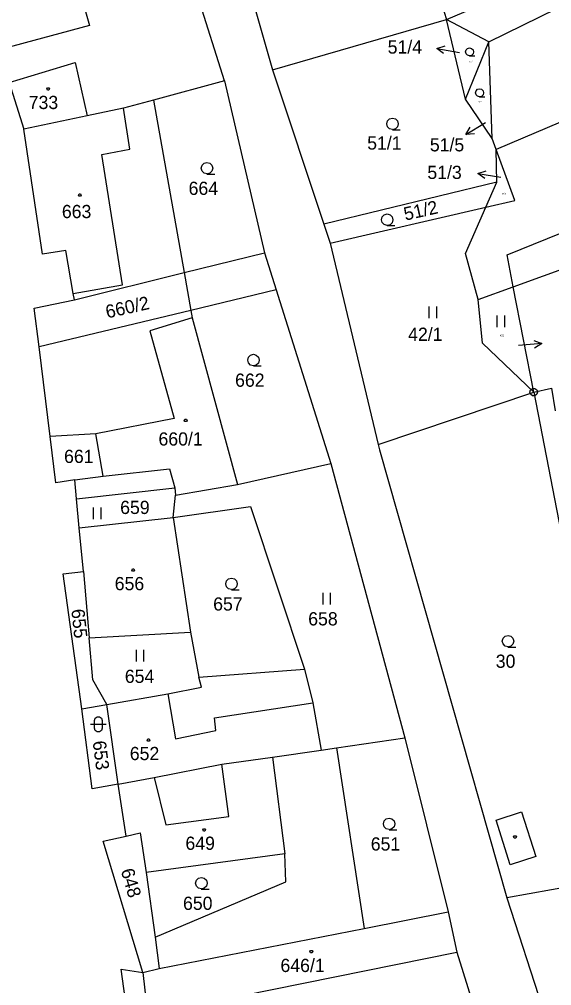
# Model space of a CAD drawing. Extents: x -609861 to -605046, y -1120287 to -1116307.
# Drawn here: x -607406.1 to -607337.6, y -1119400 to -1119275.6 of the extents above; entities that cross this region are included whole.
import ezdxf

# ---------------------------------------------------------------- set-up
doc = ezdxf.new("R2010")
doc.units = 0
for name, color, linetype in [('Vrstva 1', 7, 'Continuous'), ('Vrstva 2', 7, 'Continuous'), ('Vrstva 3', 7, 'Continuous'), ('Vrstva 4', 7, 'Continuous'), ('Vrstva 5', 7, 'Continuous'), ('Vrstva 7', 7, 'Continuous'), ('Vrstva 8', 7, 'Continuous')]:
    doc.layers.add(name, color=color, linetype=linetype)

msp = doc.modelspace()

# ---------------------------------------------------------------- linework, layer by layer
at = {"layer": 'Vrstva 1'}
for p, q in [((-607381.68, -1119253.35), (-607373.47, -1119282.15)), ((-607379.68, -1119283.56), (-607388.35, -1119255.92)), ((-607356.69, -1119258.49), (-607351.08, -1119275.66)), ((-607351.08, -1119275.66), (-607327.38, -1119265.55)), ((-607399.81, -1119266.69), (-607397.03, -1119276.45)), ((-607345.64, -1119278.54), (-607325.44, -1119268.6)), ((-607373.47, -1119282.15), (-607351.08, -1119275.66)), ((-607348.65, -1119285.93), (-607351.08, -1119275.66)), ((-607345.64, -1119278.54), (-607351.08, -1119275.66)), ((-607397.03, -1119276.45), (-607408.04, -1119279.42)), ((-607348.65, -1119285.93), (-607345.64, -1119278.54)), ((-607345.21, -1119291.01), (-607345.64, -1119278.54)), ((-607407.37, -1119283.77), (-607398.87, -1119281.19)), ((-607398.87, -1119281.19), (-607397.35, -1119288.09)), ((-607320.35, -1119282.02), (-607344.7, -1119292.4)), ((-607373.47, -1119282.15), (-607366.87, -1119302.02)), ((-607407.37, -1119283.77), (-607405.5, -1119289.8)), ((-607379.68, -1119283.56), (-607388.79, -1119286.05)), ((-607379.68, -1119283.56), (-607374.5, -1119305.71)), ((-607388.79, -1119286.05), (-607392.65, -1119287.1)), ((-607388.79, -1119286.05), (-607384.85, -1119308.26)), ((-607345.21, -1119291.01), (-607348.65, -1119285.93)), ((-607397.35, -1119288.09), (-607405.5, -1119289.8)), ((-607392.65, -1119287.1), (-607397.35, -1119288.09)), ((-607403.07, -1119305.89), (-607405.5, -1119289.8)), ((-607344.7, -1119292.4), (-607345.21, -1119291.01)), ((-607344.61, -1119296.63), (-607344.7, -1119292.4)), ((-607342.3, -1119298.99), (-607344.7, -1119292.4)), ((-607344.61, -1119296.63), (-607366.87, -1119302.02)), ((-607346.03, -1119299.85), (-607344.61, -1119296.63)), ((-607343.3, -1119305.97), (-607319.9, -1119296.5)), ((-607346.03, -1119299.85), (-607342.3, -1119298.99)), ((-607366.06, -1119304.47), (-607346.03, -1119299.85)), ((-607348.65, -1119305.79), (-607346.03, -1119299.85)), ((-607342.5, -1119310.09), (-607318.21, -1119301.24)), ((-607366.87, -1119302.02), (-607366.06, -1119304.47)), ((-607366.06, -1119304.47), (-607359.88, -1119330.37)), ((-607400.08, -1119305.41), (-607403.07, -1119305.89)), ((-607399.13, -1119310.96), (-607400.08, -1119305.41)), ((-607384.85, -1119308.26), (-607374.5, -1119305.71)), ((-607374.5, -1119305.71), (-607373, -1119310.48)), ((-607347, -1119311.73), (-607348.65, -1119305.79)), ((-607342.5, -1119310.09), (-607343.3, -1119305.97)), ((-607398.96, -1119311.74), (-607384.85, -1119308.26)), ((-607373, -1119310.48), (-607383.99, -1119313.12)), ((-607373, -1119310.48), (-607366, -1119332.81)), ((-607347, -1119311.73), (-607342.5, -1119310.09)), ((-607339.87, -1119323.64), (-607342.5, -1119310.09)), ((-607404.14, -1119312.85), (-607398.96, -1119311.74)), ((-607398.96, -1119311.74), (-607399.13, -1119310.96)), ((-607346.45, -1119317.33), (-607347, -1119311.73)), ((-607403.53, -1119317.81), (-607404.14, -1119312.85)), ((-607383.99, -1119313.12), (-607403.53, -1119317.81)), ((-607383.99, -1119313.12), (-607383.82, -1119314.09)), ((-607383.82, -1119314.09), (-607377.99, -1119335.51)), ((-607402.1, -1119329.34), (-607403.53, -1119317.81)), ((-607339.87, -1119323.64), (-607346.45, -1119317.33)), ((-607339.87, -1119323.64), (-607337.58, -1119323.15)), ((-607337.58, -1119323.15), (-607337.09, -1119326.04)), ((-607359.88, -1119330.37), (-607339.87, -1119323.64)), ((-607339.87, -1119323.64), (-607335.3, -1119347.1)), ((-607396.23, -1119329.02), (-607402.1, -1119329.34)), ((-607401.37, -1119335.3), (-607402.1, -1119329.34)), ((-607395.3, -1119334.47), (-607396.23, -1119329.02)), ((-607359.88, -1119330.37), (-607359.72, -1119331.05)), ((-607359.72, -1119331.05), (-607343.32, -1119388.75)), ((-607377.99, -1119335.51), (-607366, -1119332.81)), ((-607366, -1119332.81), (-607356.44, -1119368.16)), ((-607398.93, -1119334.93), (-607401.37, -1119335.3)), ((-607398.93, -1119334.93), (-607395.3, -1119334.47)), ((-607398.73, -1119337.36), (-607398.93, -1119334.93)), ((-607385.97, -1119336.9), (-607377.99, -1119335.51)), ((-607398.73, -1119337.36), (-607386.06, -1119335.96)), ((-607386.06, -1119335.96), (-607385.97, -1119336.9)), ((-607398.36, -1119341.11), (-607398.73, -1119337.36)), ((-607386.28, -1119339.8), (-607385.97, -1119336.9)), ((-607386.28, -1119339.8), (-607376.3, -1119338.36)), ((-607376.3, -1119338.36), (-607369.39, -1119359.31)), ((-607398.36, -1119341.11), (-607386.28, -1119339.8)), ((-607386.28, -1119339.8), (-607384.04, -1119354.52)), ((-607397.81, -1119346.71), (-607398.36, -1119341.11)), ((-607400.42, -1119347.04), (-607397.81, -1119346.71)), ((-607397.81, -1119346.71), (-607397.09, -1119355.26)), ((-607398.03, -1119364.42), (-607400.42, -1119347.04)), ((-607397.09, -1119355.26), (-607384.04, -1119354.52)), ((-607396.63, -1119360.69), (-607397.09, -1119355.26)), ((-607384.04, -1119354.52), (-607382.99, -1119360.33)), ((-607382.99, -1119360.33), (-607369.39, -1119359.31)), ((-607382.64, -1119361.63), (-607382.99, -1119360.33)), ((-607369.39, -1119359.31), (-607368.31, -1119363.64)), ((-607394.8, -1119363.87), (-607396.63, -1119360.69)), ((-607386.94, -1119362.46), (-607382.64, -1119361.63)), ((-607394.8, -1119363.87), (-607386.94, -1119362.46)), ((-607398.03, -1119364.42), (-607394.8, -1119363.87)), ((-607393.34, -1119374.12), (-607394.8, -1119363.87)), ((-607368.31, -1119363.64), (-607367.21, -1119369.73)), ((-607396.71, -1119374.7), (-607398.03, -1119364.42)), ((-607365.24, -1119369.44), (-607356.44, -1119368.16)), ((-607356.44, -1119368.16), (-607350.87, -1119390.56)), ((-607373.5, -1119370.63), (-607367.21, -1119369.73)), ((-607367.21, -1119369.73), (-607365.24, -1119369.44)), ((-607365.24, -1119369.44), (-607361.67, -1119392.68)), ((-607388.7, -1119373.25), (-607380.01, -1119371.55)), ((-607380.01, -1119371.55), (-607373.5, -1119370.63)), ((-607393.34, -1119374.12), (-607396.71, -1119374.7)), ((-607393.34, -1119374.12), (-607388.7, -1119373.25)), ((-607392.33, -1119380.81), (-607393.34, -1119374.12)), ((-607395.3, -1119381.45), (-607392.33, -1119380.81)), ((-607390.19, -1119398.36), (-607395.3, -1119381.45)), ((-607392.33, -1119380.81), (-607390.5, -1119380.39)), ((-607390.5, -1119380.39), (-607389.73, -1119385.47)), ((-607371.9, -1119383.08), (-607389.73, -1119385.47)), ((-607371.79, -1119386.69), (-607371.9, -1119383.08)), ((-607389.73, -1119385.47), (-607388.61, -1119393.8)), ((-607388.61, -1119393.8), (-607371.79, -1119386.69)), ((-607333.09, -1119386.92), (-607343.32, -1119388.75)), ((-607343.32, -1119388.75), (-607338.05, -1119405.08)), ((-607361.67, -1119392.68), (-607350.87, -1119390.56)), ((-607350.87, -1119390.56), (-607349.76, -1119395.74)), ((-607388.07, -1119397.84), (-607361.67, -1119392.68)), ((-607388.61, -1119393.8), (-607388.07, -1119397.84)), ((-607349.76, -1119395.74), (-607346.65, -1119405.78)), ((-607392.95, -1119397.94), (-607390.19, -1119398.36)), ((-607389.43, -1119423.31), (-607392.95, -1119397.94)), ((-607390.19, -1119398.36), (-607388.07, -1119397.84))]:
    msp.add_line(p, q, dxfattribs=at)
at = {"layer": 'Vrstva 3'}
for p, q in [((-607353.35, -1119312.61), (-607353.35, -1119314.11)), ((-607352.35, -1119314.11), (-607352.35, -1119312.61)), ((-607344.6, -1119313.78), (-607344.6, -1119315.28)), ((-607343.6, -1119315.28), (-607343.6, -1119313.78)), ((-607396.55, -1119338.51), (-607396.55, -1119340.01)), ((-607395.55, -1119340.01), (-607395.55, -1119338.51)), ((-607367.02, -1119349.47), (-607367.02, -1119350.97)), ((-607366.02, -1119350.97), (-607366.02, -1119349.47)), ((-607391.05, -1119356.81), (-607391.05, -1119358.31)), ((-607390.05, -1119358.31), (-607390.05, -1119356.81))]:
    msp.add_line(p, q, dxfattribs=at)
for points in [[(-607348.12, -1119280.35), (-607348.386, -1119280.28), (-607348.575, -1119280.091), (-607348.645, -1119279.832), (-607348.575, -1119279.573), (-607348.386, -1119279.384), (-607348.127, -1119279.314), (-607347.868, -1119279.384), (-607347.679, -1119279.573), (-607347.609, -1119279.839), (-607347.679, -1119280.105), (-607347.868, -1119280.294), (-607348.134, -1119280.364), (-607347.434, -1119280.364)], [(-607346.83, -1119285.62), (-607347.096, -1119285.55), (-607347.285, -1119285.361), (-607347.355, -1119285.102), (-607347.285, -1119284.843), (-607347.096, -1119284.654), (-607346.837, -1119284.584), (-607346.578, -1119284.654), (-607346.389, -1119284.843), (-607346.319, -1119285.109), (-607346.389, -1119285.375), (-607346.578, -1119285.564), (-607346.844, -1119285.634), (-607346.144, -1119285.634)], [(-607358.04, -1119289.84), (-607358.42, -1119289.74), (-607358.69, -1119289.47), (-607358.79, -1119289.1), (-607358.69, -1119288.73), (-607358.42, -1119288.46), (-607358.05, -1119288.36), (-607357.68, -1119288.46), (-607357.41, -1119288.73), (-607357.31, -1119289.11), (-607357.41, -1119289.49), (-607357.68, -1119289.76), (-607358.06, -1119289.86), (-607357.06, -1119289.86)], [(-607381.91, -1119295.55), (-607382.29, -1119295.45), (-607382.56, -1119295.18), (-607382.66, -1119294.81), (-607382.56, -1119294.44), (-607382.29, -1119294.17), (-607381.92, -1119294.07), (-607381.55, -1119294.17), (-607381.28, -1119294.44), (-607381.18, -1119294.82), (-607381.28, -1119295.2), (-607381.55, -1119295.47), (-607381.93, -1119295.57), (-607380.93, -1119295.57)], [(-607358.72, -1119302.18), (-607359.1, -1119302.08), (-607359.37, -1119301.81), (-607359.47, -1119301.44), (-607359.37, -1119301.07), (-607359.1, -1119300.8), (-607358.73, -1119300.7), (-607358.36, -1119300.8), (-607358.09, -1119301.07), (-607357.99, -1119301.45), (-607358.09, -1119301.83), (-607358.36, -1119302.1), (-607358.74, -1119302.2), (-607357.74, -1119302.2)], [(-607375.93, -1119320.25), (-607376.31, -1119320.15), (-607376.58, -1119319.88), (-607376.68, -1119319.51), (-607376.58, -1119319.14), (-607376.31, -1119318.87), (-607375.94, -1119318.77), (-607375.57, -1119318.87), (-607375.3, -1119319.14), (-607375.2, -1119319.52), (-607375.3, -1119319.9), (-607375.57, -1119320.17), (-607375.95, -1119320.27), (-607374.95, -1119320.27)], [(-607378.75, -1119349.06), (-607379.13, -1119348.96), (-607379.4, -1119348.69), (-607379.5, -1119348.32), (-607379.4, -1119347.95), (-607379.13, -1119347.68), (-607378.76, -1119347.58), (-607378.39, -1119347.68), (-607378.12, -1119347.95), (-607378.02, -1119348.33), (-607378.12, -1119348.71), (-607378.39, -1119348.98), (-607378.77, -1119349.08), (-607377.77, -1119349.08)], [(-607343.17, -1119356.43), (-607343.55, -1119356.33), (-607343.82, -1119356.06), (-607343.92, -1119355.69), (-607343.82, -1119355.32), (-607343.55, -1119355.05), (-607343.18, -1119354.95), (-607342.81, -1119355.05), (-607342.54, -1119355.32), (-607342.44, -1119355.7), (-607342.54, -1119356.08), (-607342.81, -1119356.35), (-607343.19, -1119356.45), (-607342.19, -1119356.45)], [(-607396.91, -1119366.39), (-607395.64, -1119366.39), (-607394.91, -1119366.39)], [(-607358.47, -1119379.95), (-607358.85, -1119379.85), (-607359.12, -1119379.58), (-607359.22, -1119379.21), (-607359.12, -1119378.84), (-607358.85, -1119378.57), (-607358.48, -1119378.47), (-607358.11, -1119378.57), (-607357.84, -1119378.84), (-607357.74, -1119379.22), (-607357.84, -1119379.6), (-607358.11, -1119379.87), (-607358.49, -1119379.97), (-607357.49, -1119379.97)], [(-607382.63, -1119387.59), (-607383.01, -1119387.49), (-607383.28, -1119387.22), (-607383.38, -1119386.85), (-607383.28, -1119386.48), (-607383.01, -1119386.21), (-607382.64, -1119386.11), (-607382.27, -1119386.21), (-607382, -1119386.48), (-607381.9, -1119386.86), (-607382, -1119387.24), (-607382.27, -1119387.51), (-607382.65, -1119387.61), (-607381.65, -1119387.61)]]:
    msp.add_lwpolyline(points, dxfattribs=at)
for points in [[(-607402.28, -1119284.45), (-607402.19, -1119284.6), (-607402.28, -1119284.75), (-607402.46, -1119284.75), (-607402.55, -1119284.6), (-607402.46, -1119284.45)], [(-607391.33, -1119346.39), (-607391.24, -1119346.54), (-607391.33, -1119346.69), (-607391.51, -1119346.69), (-607391.6, -1119346.54), (-607391.51, -1119346.39)], [(-607396.41, -1119365.89), (-607396.31, -1119365.6), (-607396.06, -1119365.42), (-607395.75, -1119365.42), (-607395.5, -1119365.6), (-607395.4, -1119365.89), (-607395.4, -1119366.89), (-607395.5, -1119367.18), (-607395.75, -1119367.36), (-607396.06, -1119367.36), (-607396.31, -1119367.18), (-607396.41, -1119366.89)]]:
    msp.add_lwpolyline(points, close=True, dxfattribs=at)
at = {"layer": 'Vrstva 4'}
for p, q in [((-607391.84, -1119292.35), (-607392.65, -1119287.1)), ((-607395.46, -1119293.06), (-607391.84, -1119292.35)), ((-607392.8, -1119309.84), (-607395.46, -1119293.06)), ((-607384.85, -1119308.26), (-607383.99, -1119313.12)), ((-607399.13, -1119310.96), (-607392.8, -1119309.84)), ((-607383.82, -1119314.09), (-607389.26, -1119315.76)), ((-607389.26, -1119315.76), (-607386.14, -1119327.02)), ((-607386.14, -1119327.02), (-607396.23, -1119329.02)), ((-607395.3, -1119334.47), (-607386.75, -1119333.52)), ((-607386.75, -1119333.52), (-607386.06, -1119335.96)), ((-607386.94, -1119362.46), (-607385.97, -1119368.28)), ((-607380.96, -1119365.57), (-607368.31, -1119363.64)), ((-607380.79, -1119367.21), (-607380.96, -1119365.57)), ((-607385.97, -1119368.28), (-607380.79, -1119367.21)), ((-607379.1, -1119378.26), (-607380.01, -1119371.55)), ((-607373.5, -1119370.63), (-607371.9, -1119383.08)), ((-607388.7, -1119373.25), (-607387.2, -1119379.33)), ((-607344.7, -1119378.73), (-607341.43, -1119377.68)), ((-607341.43, -1119377.68), (-607339.61, -1119383.42)), ((-607387.2, -1119379.33), (-607379.1, -1119378.26)), ((-607342.92, -1119384.47), (-607344.7, -1119378.73)), ((-607339.61, -1119383.42), (-607342.92, -1119384.47)), ((-607389.58, -1119403.76), (-607349.76, -1119395.74)), ((-607390.19, -1119398.36), (-607389.58, -1119403.76))]:
    msp.add_line(p, q, dxfattribs=at)
at = {"layer": 'Vrstva 5'}
for points in [[(-607398.19, -1119298.12), (-607398.1, -1119298.27), (-607398.19, -1119298.42), (-607398.37, -1119298.42), (-607398.46, -1119298.27), (-607398.37, -1119298.12)], [(-607384.57, -1119327.13), (-607384.48, -1119327.28), (-607384.57, -1119327.43), (-607384.75, -1119327.43), (-607384.84, -1119327.28), (-607384.75, -1119327.13)], [(-607389.35, -1119368.29), (-607389.26, -1119368.44), (-607389.35, -1119368.59), (-607389.53, -1119368.59), (-607389.62, -1119368.44), (-607389.53, -1119368.29)], [(-607382.18, -1119379.84), (-607382.09, -1119379.99), (-607382.18, -1119380.14), (-607382.36, -1119380.14), (-607382.45, -1119379.99), (-607382.36, -1119379.84)], [(-607342.19, -1119380.74), (-607342.1, -1119380.89), (-607342.19, -1119381.04), (-607342.37, -1119381.04), (-607342.46, -1119380.89), (-607342.37, -1119380.74)], [(-607368.4, -1119395.51), (-607368.31, -1119395.66), (-607368.4, -1119395.81), (-607368.58, -1119395.81), (-607368.67, -1119395.66), (-607368.58, -1119395.51)]]:
    msp.add_lwpolyline(points, close=True, dxfattribs=at)
at = {"layer": 'Vrstva 7'}
for p, q in [((-607352.36, -1119279.385), (-607349.41, -1119279.93)), ((-607348.624, -1119290.494), (-607346.07, -1119288.92)), ((-607347.075, -1119295.503), (-607344.11, -1119295.96)), ((-607338.829, -1119317.397), (-607341.82, -1119317.63))]:
    msp.add_line(p, q, dxfattribs=at)
for points in [[(-607351.468, -1119280.058), (-607352.36, -1119279.385), (-607351.286, -1119279.075)], [(-607347.51, -1119290.395), (-607348.624, -1119290.494), (-607348.035, -1119289.543)], [(-607346.163, -1119296.15), (-607347.075, -1119295.503), (-607346.011, -1119295.161)], [(-607339.865, -1119316.976), (-607338.829, -1119317.397), (-607339.787, -1119317.973)]]:
    msp.add_lwpolyline(points, dxfattribs=at)
at = {"layer": 'Vrstva 8'}
msp.add_line((-607339.99, -1119323.64), (-607339.75, -1119323.64), dxfattribs=at)
msp.add_lwpolyline([(-607339.72, -1119323.16), (-607339.47, -1119323.34), (-607339.37, -1119323.63), (-607339.47, -1119323.92), (-607339.72, -1119324.1), (-607340.03, -1119324.1), (-607340.28, -1119323.92), (-607340.38, -1119323.63), (-607340.28, -1119323.34), (-607340.03, -1119323.16)], close=True, dxfattribs=at)

# ---------------------------------------------------------------- texts
at = {"layer": 'Vrstva 2'}
for s, height, p in [('51/4', 0.2, (-607348.172, -1119281.2)), ('733', 1.7, (-607404.863, -1119287.2)), ('51/5', 0.2, (-607347.032, -1119286.39)), ('51/1', 1.7, (-607361.303, -1119292.42)), ('664', 1.7, (-607384.283, -1119298.25)), ('51/3', 0.2, (-607343.962, -1119298.19)), ('663', 1.7, (-607400.593, -1119301.24)), ('42/1', 1.7, (-607356.033, -1119317.04)), ('42/2', 0.2, (-607344.202, -1119316.45)), ('662', 1.7, (-607378.303, -1119322.95)), ('660/1', 1.7, (-607388.163, -1119330.52)), ('661', 1.7, (-607400.313, -1119332.76)), ('659', 1.7, (-607393.093, -1119339.33)), ('656', 1.7, (-607393.793, -1119349.14)), ('657', 1.7, (-607381.123, -1119351.76)), ('658', 1.7, (-607368.893, -1119353.67)), ('30', 1.7, (-607344.753, -1119359.13)), ('654', 1.7, (-607392.491, -1119361.07)), ('652', 1.7, (-607391.853, -1119371.01)), ('649', 1.7, (-607384.693, -1119382.56)), ('651', 1.7, (-607360.843, -1119382.65)), ('650', 1.7, (-607385.003, -1119390.29)), ('646/1', 1.7, (-607372.463, -1119398.29))]:
    msp.add_text(s, height=height, dxfattribs=at).set_placement(p)
for s, rotation, p in [('51/2', 12.60507, (-607356.388, -1119301.568)), ('660/2', 12.60507, (-607394.762, -1119314.162)), ('655', 276.28025, (-607399.391, -1119351.635)), ('653', 277.19698, (-607396.635, -1119368.614)), ('648', 286.19242, (-607393.03, -1119385.223))]:
    msp.add_text(s, height=1.7, rotation=rotation, dxfattribs=at).set_placement(p)
at = {"layer": 'Vrstva 7'}
for s, p in [('51/4', (-607358.663, -1119280.06)), ('51/5', (-607353.237, -1119292.65)), ('51/3', (-607353.558, -1119296.2))]:
    msp.add_text(s, height=1.7, dxfattribs=at).set_placement(p)

doc.saveas('drawing.dxf')
